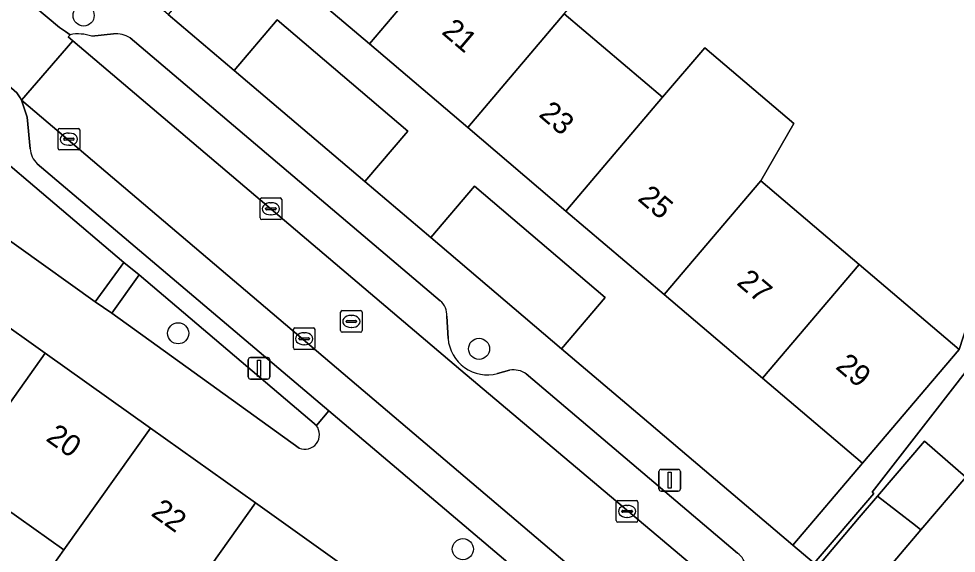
# Model space of a CAD drawing. Extents: x 162523 to 163266, y 381230 to 382050.
# Drawn here: x 163155.81 to 163199.19, y 381598.02 to 381622.75 of the extents above; entities that cross this region are included whole.
import ezdxf

# ---------------------------------------------------------------- set-up
doc = ezdxf.new("R2010")
doc.units = 0
for name, color, linetype in [('IMGEO_Boom', 7, 'Continuous'), ('IMGEO_Erf', 7, 'Continuous'), ('IMGEO_Groenvoorziening', 7, 'Continuous'), ('IMGEO_Kolk', 7, 'Continuous'), ('IMGEO_Lichtmast', 7, 'Continuous'), ('IMGEO_Pand', 7, 'Continuous'), ('IMGEO_Pand_nummerreeks', 7, 'Continuous'), ('IMGEO_Parkeervlak_open', 7, 'Continuous'), ('IMGEO_Rijbaan_lokaal_open', 7, 'Continuous'), ('IMGEO_Rioolput', 7, 'Continuous'), ('IMGEO_Voetpad_open', 7, 'Continuous')]:
    doc.layers.add(name, color=color, linetype=linetype)

msp = doc.modelspace()

# ---------------------------------------------------------------- linework, layer by layer
at = {"layer": 'IMGEO_Boom'}
for centre in [(163158.816, 381622.902), (163163.19, 381608.197), (163177.113, 381607.478), (163176.364, 381598.207)]:
    msp.add_circle(centre, 0.489, dxfattribs=at)
at = {"layer": 'IMGEO_Erf'}
msp.add_lwpolyline([(163176.585, 381617.719), (163172.036, 381621.586), (163167.487, 381625.452), (163162.803, 381629.433), (163162.328, 381628.874), (163165.493, 381626.194), (163162.731, 381622.942), (163165.78, 381620.352), (163167.777, 381622.704), (163173.818, 381617.55), (163171.832, 381615.212), (163174.881, 381612.622), (163176.901, 381615.001), (163182.949, 381609.858), (163180.931, 381607.482), (163184.651, 381604.323), (163186.72, 381602.564), (163191.624, 381598.399), (163194.85, 381602.194), (163190.231, 381606.12), (163185.682, 381609.986), (163181.133, 381613.853)], close=True, dxfattribs=at)
for points in [[(163181.055, 381622.983), (163185.603, 381619.116), (163187.551, 381621.41), (163191.674, 381617.903), (163190.151, 381615.248), (163194.699, 381611.381), (163199.319, 381607.452), (163205.221, 381625.613)], [(163115.401, 381607.592), (163156.805, 381578.185), (163181.991, 381560.437), (163182.032, 381560.584), (163172.746, 381567.084), (163168.624, 381569.97), (163168.775, 381570.186), (163170.145, 381572.144), (163174.24, 381569.278), (163182.788, 381563.296), (163183.719, 381566.688), (163187.222, 381577.292), (163182.215, 381580.857), (163177.351, 381584.32), (163172.488, 381587.782), (163167.625, 381591.245), (163162.762, 381594.707), (163161.191, 381592.495), (163156.327, 381595.958), (163157.898, 381598.17), (163153.034, 381601.633)], [(163200.509, 381607.549), (163198.114, 381604.462), (163195.307, 381600.846), (163195.38, 381600.79), (163192.617, 381597.555), (163192.786, 381597.412), (163194.695, 381599.672), (163195.547, 381600.66), (163197.715, 381603.21), (163199.629, 381601.534), (163197.559, 381599.099), (163194.728, 381595.768), (163206.962, 381585.303)]]:
    msp.add_lwpolyline(points, dxfattribs=at)
at = {"layer": 'IMGEO_Groenvoorziening'}
for points in [[(163167.777, 381622.704), (163165.78, 381620.352), (163171.832, 381615.212), (163173.818, 381617.55)], [(163154.269, 381616.898), (163154.131, 381617.015), (163152.264, 381614.71), (163159.357, 381609.653), (163160.679, 381611.466)], [(163176.901, 381615.001), (163174.881, 381612.622), (163180.931, 381607.482), (163182.949, 381609.858)]]:
    msp.add_lwpolyline(points, close=True, dxfattribs=at)
msp.add_lwpolyline([(163169.583, 381603.926), (163161.38, 381610.903), (163160.118, 381609.122), (163168.783, 381602.886)], dxfattribs=at)
msp.add_arc((163169.05, 381603.508), 0.677, 246.7272, 38.1357, dxfattribs=at)
at = {"layer": 'IMGEO_Kolk'}
for p, q in [((163157.633, 381616.752), (163157.633, 381617.604)), ((163157.708, 381617.678), (163158.56, 381617.678)), ((163158.634, 381617.604), (163158.634, 381616.752)), ((163157.892, 381617.172), (163157.892, 381617.184)), ((163158.33, 381617.135), (163157.932, 381617.135)), ((163157.935, 381617.221), (163158.333, 381617.221)), ((163158.121, 381617.458), (163158.146, 381617.458)), ((163158.376, 381617.184), (163158.376, 381617.172)), ((163158.56, 381616.678), (163157.708, 381616.678)), ((163158.144, 381616.898), (163158.119, 381616.898)), ((163166.979, 381613.531), (163166.979, 381614.383)), ((163167.054, 381614.457), (163167.906, 381614.457)), ((163167.467, 381614.237), (163167.492, 381614.237)), ((163167.98, 381614.383), (163167.98, 381613.531)), ((163167.238, 381613.951), (163167.238, 381613.963)), ((163167.676, 381613.914), (163167.278, 381613.914)), ((163167.281, 381614), (163167.679, 381614)), ((163167.49, 381613.677), (163167.465, 381613.677)), ((163167.722, 381613.963), (163167.722, 381613.951)), ((163167.906, 381613.457), (163167.054, 381613.457)), ((163168.595, 381608.444), (163169.447, 381608.444)), ((163168.52, 381607.518), (163168.52, 381608.37)), ((163168.822, 381607.987), (163169.22, 381607.987)), ((163169.008, 381608.224), (163169.033, 381608.224)), ((163169.521, 381608.37), (163169.521, 381607.518)), ((163168.779, 381607.938), (163168.779, 381607.95)), ((163169.217, 381607.901), (163168.819, 381607.901)), ((163169.031, 381607.664), (163169.006, 381607.664)), ((163169.263, 381607.95), (163169.263, 381607.938)), ((163169.447, 381607.444), (163168.595, 381607.444)), ((163183.462, 381599.53), (163183.462, 381600.382)), ((163183.537, 381600.456), (163184.389, 381600.456)), ((163183.95, 381600.236), (163183.975, 381600.236)), ((163184.463, 381600.382), (163184.463, 381599.53)), ((163183.721, 381599.95), (163183.721, 381599.962)), ((163184.159, 381599.913), (163183.761, 381599.913)), ((163183.764, 381599.999), (163184.162, 381599.999)), ((163184.205, 381599.962), (163184.205, 381599.95)), ((163184.389, 381599.456), (163183.537, 381599.456)), ((163183.973, 381599.676), (163183.948, 381599.676))]:
    msp.add_line(p, q, dxfattribs=at)
for points in [[(163157.633, 381616.752), (163157.633, 381617.604)], [(163157.708, 381617.678), (163158.56, 381617.678)], [(163158.634, 381617.604), (163158.634, 381616.752)], [(163158.56, 381616.678), (163157.708, 381616.678)], [(163166.979, 381613.531), (163166.979, 381614.383)], [(163167.054, 381614.457), (163167.906, 381614.457)], [(163167.98, 381614.383), (163167.98, 381613.531)], [(163167.906, 381613.457), (163167.054, 381613.457)], [(163168.595, 381608.444), (163169.447, 381608.444)], [(163168.52, 381607.518), (163168.52, 381608.37)], [(163169.521, 381608.37), (163169.521, 381607.518)], [(163169.447, 381607.444), (163168.595, 381607.444)], [(163183.462, 381599.53), (163183.462, 381600.382)], [(163183.537, 381600.456), (163184.389, 381600.456)], [(163184.463, 381600.382), (163184.463, 381599.53)], [(163184.389, 381599.456), (163183.537, 381599.456)]]:
    msp.add_lwpolyline(points, dxfattribs=at)
for centre, radius, start, end in [((163157.71, 381617.602), 0.0765, 91.552, 178.448), ((163157.71, 381617.602), 0.0765, 91.552, 178.448), ((163158.558, 381617.602), 0.0765, 1.552, 88.448), ((163158.558, 381617.602), 0.0765, 1.552, 88.448), ((163157.932, 381617.181), 0.0403, 85.8775, 175.7526), ((163157.929, 381617.171), 0.0366, 178.938, 274.7102), ((163158.333, 381617.178), 0.043, 264.8664, 352.4533), ((163158.337, 381617.183), 0.0386, 1.7309, 96.639), ((163157.71, 381616.754), 0.0765, 181.552, 268.448), ((163157.71, 381616.754), 0.0765, 181.552, 268.448), ((163158.558, 381616.754), 0.0765, 271.552, 358.448), ((163158.558, 381616.754), 0.0765, 271.552, 358.448), ((163167.056, 381614.381), 0.0765, 91.552, 178.448), ((163167.056, 381614.381), 0.0765, 91.552, 178.448), ((163167.904, 381614.381), 0.0765, 1.552, 88.448), ((163167.904, 381614.381), 0.0765, 1.552, 88.448), ((163167.278, 381613.96), 0.0403, 85.8775, 175.7526), ((163167.275, 381613.95), 0.0366, 178.938, 274.7102), ((163167.679, 381613.957), 0.043, 264.8664, 352.4533), ((163167.683, 381613.962), 0.0386, 1.7309, 96.639), ((163167.056, 381613.533), 0.0765, 181.552, 268.448), ((163167.056, 381613.533), 0.0765, 181.552, 268.448), ((163167.904, 381613.533), 0.0765, 271.552, 358.448), ((163167.904, 381613.533), 0.0765, 271.552, 358.448), ((163168.597, 381608.368), 0.0765, 91.552, 178.448), ((163168.597, 381608.368), 0.0765, 91.552, 178.448), ((163169.445, 381608.368), 0.0765, 1.552, 88.448), ((163169.445, 381608.368), 0.0765, 1.552, 88.448), ((163168.819, 381607.947), 0.0403, 85.8775, 175.7526), ((163169.224, 381607.949), 0.0386, 1.7309, 96.639), ((163168.816, 381607.937), 0.0366, 178.938, 274.7102), ((163169.22, 381607.944), 0.043, 264.8664, 352.4533), ((163168.597, 381607.52), 0.0765, 181.552, 268.448), ((163168.597, 381607.52), 0.0765, 181.552, 268.448), ((163169.445, 381607.52), 0.0765, 271.552, 358.448), ((163169.445, 381607.52), 0.0765, 271.552, 358.448), ((163183.539, 381600.38), 0.0765, 91.552, 178.448), ((163183.539, 381600.38), 0.0765, 91.552, 178.448), ((163184.387, 381600.38), 0.0765, 1.552, 88.448), ((163184.387, 381600.38), 0.0765, 1.552, 88.448), ((163183.761, 381599.959), 0.0403, 85.8775, 175.7526), ((163183.758, 381599.949), 0.0366, 178.938, 274.7102), ((163184.162, 381599.956), 0.043, 264.8664, 352.4533), ((163184.166, 381599.961), 0.0386, 1.7309, 96.639), ((163183.539, 381599.532), 0.0765, 181.552, 268.448), ((163183.539, 381599.532), 0.0765, 181.552, 268.448), ((163184.387, 381599.532), 0.0765, 271.552, 358.448), ((163184.387, 381599.532), 0.0765, 271.552, 358.448)]:
    msp.add_arc(centre, radius, start, end, dxfattribs=at)
for centre, major_axis, ratio, start_param, end_param in [((163158.12, 381617.178), (-0.387, 0.002), 0.722429, 4.712389, 7.853982), ((163158.145, 381617.178), (-0.39, 0.002), 0.717154, 1.570796, 4.712389), ((163167.466, 381613.957), (-0.387, 0.002), 0.722429, 4.712389, 7.853982), ((163167.491, 381613.957), (-0.39, 0.002), 0.717154, 1.570796, 4.712389), ((163169.007, 381607.944), (-0.387, 0.002), 0.722429, 4.712389, 7.853982), ((163169.032, 381607.944), (-0.39, 0.002), 0.717154, 1.570796, 4.712389), ((163183.949, 381599.956), (-0.387, 0.002), 0.722429, 4.712389, 7.853982), ((163183.974, 381599.956), (-0.39, 0.002), 0.717154, 1.570796, 4.712389)]:
    msp.add_ellipse(centre, major_axis=major_axis, ratio=ratio, start_param=start_param, end_param=end_param, dxfattribs=at)
at = {"layer": 'IMGEO_Lichtmast'}
for p, q in [((163166.434, 381606.174), (163166.434, 381606.974)), ((163166.434, 381606.974), (163166.434, 381606.174)), ((163166.534, 381607.074), (163167.324, 381607.074)), ((163167.324, 381607.074), (163166.534, 381607.074)), ((163167.424, 381606.974), (163167.424, 381606.174)), ((163167.424, 381606.174), (163167.424, 381606.974)), ((163167.324, 381606.074), (163166.534, 381606.074)), ((163166.534, 381606.074), (163167.324, 381606.074)), ((163185.535, 381601.898), (163186.325, 381601.898)), ((163186.325, 381601.898), (163185.535, 381601.898)), ((163185.435, 381600.998), (163185.435, 381601.798)), ((163185.435, 381601.798), (163185.435, 381600.998)), ((163186.425, 381601.798), (163186.425, 381600.998)), ((163186.425, 381600.998), (163186.425, 381601.798)), ((163186.325, 381600.898), (163185.535, 381600.898)), ((163185.535, 381600.898), (163186.325, 381600.898))]:
    msp.add_line(p, q, dxfattribs=at)
for points in [[(163166.854, 381606.949), (163167.004, 381606.949), (163167.004, 381606.199), (163166.854, 381606.199), (163166.854, 381606.949)], [(163185.855, 381601.773), (163186.005, 381601.773), (163186.005, 381601.023), (163185.855, 381601.023), (163185.855, 381601.773)]]:
    msp.add_lwpolyline(points, dxfattribs=at)
for centre, start, end in [((163166.534, 381606.974), 90, 180), ((163166.534, 381606.974), 90, 180), ((163167.324, 381606.974), 0, 90), ((163167.324, 381606.974), 360, 90), ((163166.534, 381606.174), 180, 270), ((163166.534, 381606.174), 180, 270), ((163167.324, 381606.174), 270, 0), ((163167.324, 381606.174), 270, 0), ((163185.535, 381601.798), 90, 180), ((163185.535, 381601.798), 90, 180), ((163186.325, 381601.798), 0, 90), ((163186.325, 381601.798), 360, 90), ((163185.535, 381600.998), 180, 270), ((163185.535, 381600.998), 180, 270), ((163186.325, 381600.998), 270, 0), ((163186.325, 381600.998), 270, 0)]:
    msp.add_arc(centre, 0.1, start, end, dxfattribs=at)
at = {"layer": 'IMGEO_Pand'}
for points in [[(163167.487, 381625.452), (163172.036, 381621.586), (163176.507, 381626.851), (163171.959, 381630.718)], [(163181.055, 381622.983), (163183.004, 381625.278), (163178.456, 381629.146), (163176.507, 381626.851), (163172.036, 381621.586), (163176.585, 381617.719)], [(163185.603, 381619.116), (163181.055, 381622.983), (163176.585, 381617.719), (163181.133, 381613.853)], [(163190.151, 381615.248), (163191.674, 381617.903), (163187.551, 381621.41), (163185.603, 381619.116), (163181.133, 381613.853), (163185.682, 381609.986)], [(163190.231, 381606.12), (163194.699, 381611.381), (163190.151, 381615.248), (163185.682, 381609.986)], [(163190.231, 381606.12), (163194.85, 381602.194), (163198.089, 381606.004), (163199.319, 381607.452), (163194.699, 381611.381)], [(163157.042, 381607.274), (163152.178, 381610.736), (163148.171, 381605.095), (163153.034, 381601.633)], [(163157.042, 381607.274), (163153.034, 381601.633), (163157.898, 381598.17), (163161.905, 381603.811)], [(163166.769, 381600.348), (163161.905, 381603.811), (163157.898, 381598.17), (163156.327, 381595.958), (163161.191, 381592.495), (163162.762, 381594.707)], [(163195.547, 381600.66), (163197.298, 381599.301), (163197.559, 381599.099), (163199.629, 381601.534), (163197.715, 381603.21)], [(163197.559, 381599.099), (163197.298, 381599.301), (163195.547, 381600.66), (163194.695, 381599.672), (163192.786, 381597.412), (163194.315, 381596.121), (163194.728, 381595.768)], [(163162.762, 381594.707), (163167.625, 381591.245), (163171.632, 381596.886), (163166.769, 381600.348)]]:
    msp.add_lwpolyline(points, close=True, dxfattribs=at)
at = {"layer": 'IMGEO_Parkeervlak_open'}
for points in [[(163158.194, 381622.012), (163158.107, 381621.91), (163158.315, 381621.734), (163176.272, 381606.494), (163190.12, 381594.81)], [(163160.204, 381622.054), (163159.196, 381621.94)], [(163175.311, 381609.7), (163160.962, 381621.865)], [(163155.947, 381618.976), (163156.204, 381618.189), (163156.339, 381616.731)], [(163199.049, 381582.352), (163155.947, 381618.976)], [(163156.665, 381616.044), (163170.16, 381604.607), (163195.817, 381582.862)], [(163175.677, 381607.959), (163175.621, 381608.984)], [(163178.528, 381606.488), (163177.964, 381606.332)], [(163189.073, 381598.019), (163179.293, 381606.322)]]:
    msp.add_lwpolyline(points, dxfattribs=at)
for centre, radius, start, end in [((163158.565, 381620.165), 1.884, 70.4293, 101.3507), ((163160.294, 381620.802), 1.255, 57.8659, 94.1327), ((163157.409, 381616.818), 1.074, 184.6492, 226.122), ((163174.781, 381609.046), 0.842, 355.8016, 51.0198), ((163177.508, 381608.113), 1.838, 184.7921, 284.3509), ((163178.701, 381605.438), 1.064, 56.1675, 99.3465), ((163188.573, 381597.305), 0.871, 4.1199, 54.971)]:
    msp.add_arc(centre, radius, start, end, dxfattribs=at)
at = {"layer": 'IMGEO_Rijbaan_lokaal_open'}
msp.add_lwpolyline([(163155.947, 381618.976), (163158.315, 381621.734), (163158.107, 381621.91), (163158.194, 381622.012), (163157.973, 381622.156), (163157.707, 381622.339), (163154.829, 381624.748), (163154.677, 381624.892), (163154.343, 381625.343), (163154.207, 381625.235), (163154.129, 381625.302), (163151.866, 381622.506), (163152.117, 381622.4), (163152.423, 381622.195), (163155.719, 381619.322), (163155.878, 381619.093)], close=True, dxfattribs=at)
msp.add_lwpolyline([(163203.877, 381582.971), (163190.12, 381594.81), (163176.272, 381606.494), (163158.315, 381621.734), (163155.947, 381618.976), (163199.049, 381582.352), (163199.687, 381581.799), (163202.492, 381579.513), (163202.783, 381579.345), (163204.21, 381578.732), (163205.538, 381578.122), (163214.293, 381574.618), (163214.938, 381576.194), (163215.616, 381577.85), (163204.493, 381582.322)], dxfattribs=at)
at = {"layer": 'IMGEO_Rioolput'}
for p, q in [((163170.702, 381608.319), (163170.702, 381609.171)), ((163170.777, 381609.245), (163171.629, 381609.245)), ((163171.19, 381609.025), (163171.215, 381609.025)), ((163171.703, 381609.171), (163171.703, 381608.319)), ((163170.961, 381608.739), (163170.961, 381608.751)), ((163171.399, 381608.702), (163171.001, 381608.702)), ((163171.004, 381608.788), (163171.402, 381608.788)), ((163171.213, 381608.465), (163171.188, 381608.465)), ((163171.445, 381608.751), (163171.445, 381608.739)), ((163171.629, 381608.245), (163170.777, 381608.245))]:
    msp.add_line(p, q, dxfattribs=at)
for points in [[(163170.702, 381608.319), (163170.702, 381609.171)], [(163170.777, 381609.245), (163171.629, 381609.245)], [(163171.703, 381609.171), (163171.703, 381608.319)], [(163171.629, 381608.245), (163170.777, 381608.245)]]:
    msp.add_lwpolyline(points, dxfattribs=at)
for centre, radius, start, end in [((163170.779, 381609.169), 0.0765, 91.552, 178.448), ((163170.779, 381609.169), 0.0765, 91.552, 178.448), ((163171.627, 381609.169), 0.0765, 1.552, 88.448), ((163171.627, 381609.169), 0.0765, 1.552, 88.448), ((163171.001, 381608.748), 0.0403, 85.8775, 175.7526), ((163170.998, 381608.738), 0.0366, 178.938, 274.7102), ((163171.402, 381608.745), 0.043, 264.8664, 352.4533), ((163171.406, 381608.75), 0.0386, 1.7309, 96.639), ((163170.779, 381608.321), 0.0765, 181.552, 268.448), ((163170.779, 381608.321), 0.0765, 181.552, 268.448), ((163171.627, 381608.321), 0.0765, 271.552, 358.448), ((163171.627, 381608.321), 0.0765, 271.552, 358.448)]:
    msp.add_arc(centre, radius, start, end, dxfattribs=at)
for centre, major_axis, ratio, start_param, end_param in [((163171.189, 381608.745), (-0.387, 0.002), 0.722429, 4.712389, 7.853982), ((163171.214, 381608.745), (-0.39, 0.002), 0.717154, 1.570796, 4.712389)]:
    msp.add_ellipse(centre, major_axis=major_axis, ratio=ratio, start_param=start_param, end_param=end_param, dxfattribs=at)
at = {"layer": 'IMGEO_Voetpad_open'}
for points in [[(163138.441, 381630.305), (163145.957, 381623.954), (163147.367, 381622.758), (163153.507, 381617.545), (163154.131, 381617.015), (163154.269, 381616.898), (163160.679, 381611.466), (163161.38, 381610.903), (163169.583, 381603.926), (163170.16, 381604.607), (163156.665, 381616.044)], [(163153.965, 381627.453), (163154.089, 381626.115), (163154.343, 381625.343), (163154.677, 381624.892), (163154.829, 381624.748), (163157.707, 381622.339), (163157.973, 381622.156), (163158.194, 381622.012)], [(163205.221, 381625.613), (163199.319, 381607.452), (163198.089, 381606.004), (163194.85, 381602.194), (163191.624, 381598.399), (163192.617, 381597.555), (163195.38, 381600.79), (163195.307, 381600.846), (163198.114, 381604.462), (163200.509, 381607.549), (163201.208, 381609.622), (163203.636, 381616.826), (163205.166, 381621.366), (163207.189, 381627.369)], [(163204.493, 381582.322), (163215.616, 381577.85), (163215.721, 381578.005), (163218.125, 381581.561), (163213.504, 381583.11), (163206.962, 381585.303), (163194.728, 381595.768), (163194.315, 381596.121), (163192.786, 381597.412), (163192.617, 381597.555), (163191.624, 381598.399), (163186.72, 381602.564), (163184.651, 381604.323), (163180.931, 381607.482), (163174.881, 381612.622), (163171.832, 381615.212), (163165.78, 381620.352), (163162.731, 381622.942), (163159.568, 381625.629)], [(163156.339, 381616.731), (163156.204, 381618.189), (163155.947, 381618.976), (163155.878, 381619.093), (163155.719, 381619.322), (163152.423, 381622.195), (163152.117, 381622.4), (163151.866, 381622.506), (163151.417, 381622.599), (163150.97, 381622.618), (163149.469, 381622.545)], [(163159.196, 381621.94), (163160.204, 381622.054)], [(163160.962, 381621.865), (163175.311, 381609.7)], [(163168.783, 381602.886), (163160.118, 381609.122), (163159.357, 381609.653), (163152.264, 381614.71), (163151.596, 381615.186), (163145.035, 381619.863)], [(163152.178, 381610.736), (163157.042, 381607.274), (163161.905, 381603.811), (163166.769, 381600.348), (163171.632, 381596.886), (163176.495, 381593.423), (163181.358, 381589.961), (163186.222, 381586.498), (163191.235, 381582.929), (163192.481, 381581.868), (163192.589, 381581.776), (163194.157, 381580.453), (163200.502, 381575.275), (163202.798, 381573.068), (163209.416, 381570.861), (163214.034, 381569.315), (163214.293, 381574.618), (163205.538, 381578.122), (163204.21, 381578.732), (163202.783, 381579.345), (163202.492, 381579.513), (163199.687, 381581.799), (163199.049, 381582.352)], [(163175.621, 381608.984), (163175.677, 381607.959)], [(163177.964, 381606.332), (163178.528, 381606.488)], [(163179.293, 381606.322), (163189.073, 381598.019)], [(163170.16, 381604.607), (163169.583, 381603.926)], [(163195.817, 381582.862), (163170.16, 381604.607)]]:
    msp.add_lwpolyline(points, dxfattribs=at)
msp.add_lwpolyline([(163160.118, 381609.122), (163161.38, 381610.903), (163160.679, 381611.466), (163159.357, 381609.653)], close=True, dxfattribs=at)
for centre, radius, start, end in [((163158.565, 381620.165), 1.884, 70.4293, 101.3507), ((163160.294, 381620.802), 1.255, 57.8659, 94.1327), ((163157.409, 381616.818), 1.074, 184.6492, 226.122), ((163174.781, 381609.046), 0.842, 355.8016, 51.0198), ((163177.508, 381608.113), 1.838, 184.7921, 284.3509), ((163178.701, 381605.438), 1.064, 56.1675, 99.3465), ((163169.05, 381603.508), 0.677, 246.7272, 38.1357), ((163188.573, 381597.305), 0.871, 4.1199, 54.971)]:
    msp.add_arc(centre, radius, start, end, dxfattribs=at)

# ---------------------------------------------------------------- texts
at = {"layer": 'IMGEO_Pand_nummerreeks'}
for s, rotation, p in [('21', 319.6351, (163175.336, 381622.086)), ('23', 319.6364, (163179.829, 381618.268)), ('25', 319.6351, (163184.407, 381614.377)), ('27', 319.6364, (163188.985, 381610.486)), ('29', 319.6364, (163193.563, 381606.594)), ('20', 324.5501, (163157.024, 381603.26)), ('22', 324.5511, (163161.887, 381599.797))]:
    msp.add_text(s, height=1, rotation=rotation, dxfattribs=at).set_placement(p)

doc.saveas('drawing.dxf')
